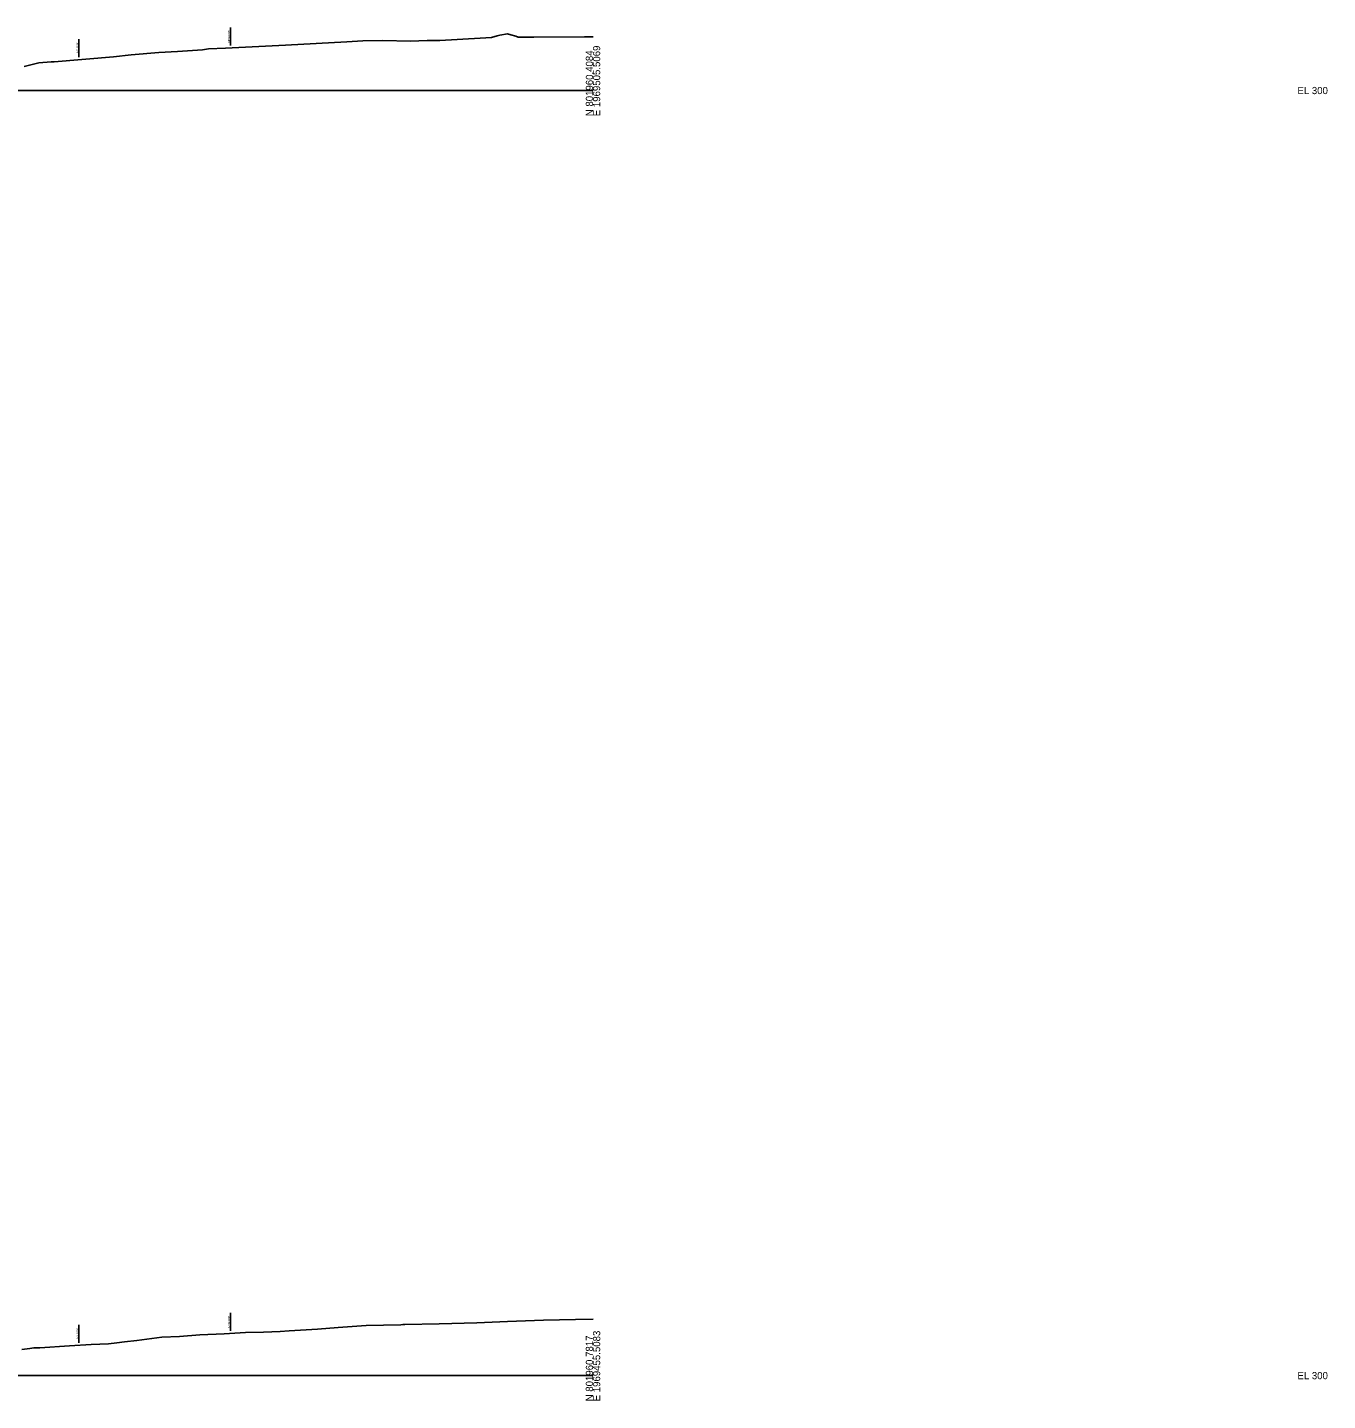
# Model space of a CAD drawing. Extents: x -4026 to 9638, y -10 to 19609.
# Drawn here: x 5480 to 5986, y 12490 to 13025 of the extents above; entities that cross this region are included whole.
import ezdxf

# ---------------------------------------------------------------- set-up
doc = ezdxf.new("R2010")
doc.units = 0
for name, color, linetype in [('RD_GPK_XS_Cell', 7, 'Continuous'), ('RD_XS_ExGround', 7, 'Continuous'), ('RD_XS_ExRW', 7, 'Continuous'), ('RD_XS_NewRW', 7, 'Continuous')]:
    doc.layers.add(name, color=color, linetype=linetype)

msp = doc.modelspace()

# ---------------------------------------------------------------- linework, layer by layer
at = {"layer": 'RD_GPK_XS_Cell'}
for p, q in [((5350, 13000), (5700, 13000)), ((5350, 12500), (5700, 12500))]:
    msp.add_line(p, q, dxfattribs=at)
at = {"layer": 'RD_XS_ExGround'}
for points in [[(5478.67, 13009.37), (5484.44, 13010.83), (5489.23, 13011.13), (5490.4, 13011.12), (5513.5, 13013.16), (5520.4, 13013.84), (5531.09, 13014.75), (5538.32, 13015.25), (5548.09, 13015.79), (5550.41, 13016.2), (5556.99, 13016.44), (5580.41, 13017.62), (5604.19, 13019.01), (5610.41, 13019.31), (5618.28, 13019.41), (5629.07, 13019.27), (5635.49, 13019.44), (5640.41, 13019.49), (5656.15, 13020.33), (5660.48, 13020.62), (5662.7, 13021.3), (5663.82, 13021.57), (5666.71, 13022), (5668.06, 13021.71), (5669.92, 13021.12), (5670.95, 13020.78), (5676.97, 13020.72), (5696.71, 13020.85), (5697.34, 13020.85), (5700, 13020.84)], [(5477.8, 12510.12), (5480.97, 12510.55), (5482.48, 12510.75), (5484.87, 12510.84), (5496.36, 12511.54), (5504.84, 12512.08), (5511.52, 12512.39), (5514.81, 12512.72), (5517.81, 12513.2), (5522.52, 12513.71), (5532.34, 12514.93), (5539.11, 12515.28), (5547.11, 12515.85), (5556.51, 12516.29), (5564.81, 12516.73), (5571.87, 12516.95), (5578.26, 12517.22), (5581.83, 12517.38), (5592.81, 12518.12), (5600.83, 12518.76), (5611.8, 12519.5), (5625.28, 12519.82), (5626.08, 12519.84), (5626.75, 12519.85), (5640.18, 12520.2), (5654.81, 12520.58), (5666.68, 12521), (5680.78, 12521.52), (5693.13, 12521.78), (5700, 12521.93)]]:
    msp.add_lwpolyline(points, dxfattribs=at)
at = {"layer": 'RD_XS_ExRW'}
for p, q in [((5500, 13012.97), (5500, 13019.97)), ((5500, 12512.77), (5500, 12519.77))]:
    msp.add_line(p, q, dxfattribs=at)
at = {"layer": 'RD_XS_NewRW'}
for p, q in [((5559, 13017.54), (5559, 13024.54)), ((5559, 12517.42), (5559, 12524.42))]:
    msp.add_line(p, q, dxfattribs=at)

# ---------------------------------------------------------------- texts
at = {"layer": 'RD_GPK_XS_Cell'}
for s, p in [('N 801960.4084', (5700, 12990)), ('E 1969505.5069', (5702.8, 12990)), ('E 1969455.5083', (5702.8, 12490)), ('N 801960.7817', (5700, 12490))]:
    msp.add_text(s, height=2.8, rotation=90, dxfattribs=at).set_placement(p)
for p in [(5974, 12998.6), (5974, 12498.6)]:
    msp.add_text('EL 300', height=2.8, dxfattribs=at).set_placement(p)
at = {"layer": 'RD_XS_ExRW'}
for p in [(5499.75, 13014.65), (5499.75, 12514.45)]:
    msp.add_text('EX. R/W ', height=0.75, rotation=90, dxfattribs=at).set_placement(p)
at = {"layer": 'RD_XS_NewRW'}
for p in [(5558.75, 13018.68), (5558.75, 12518.57)]:
    msp.add_text('NEW R/W ', height=0.75, rotation=90, dxfattribs=at).set_placement(p)

doc.saveas('drawing.dxf')
